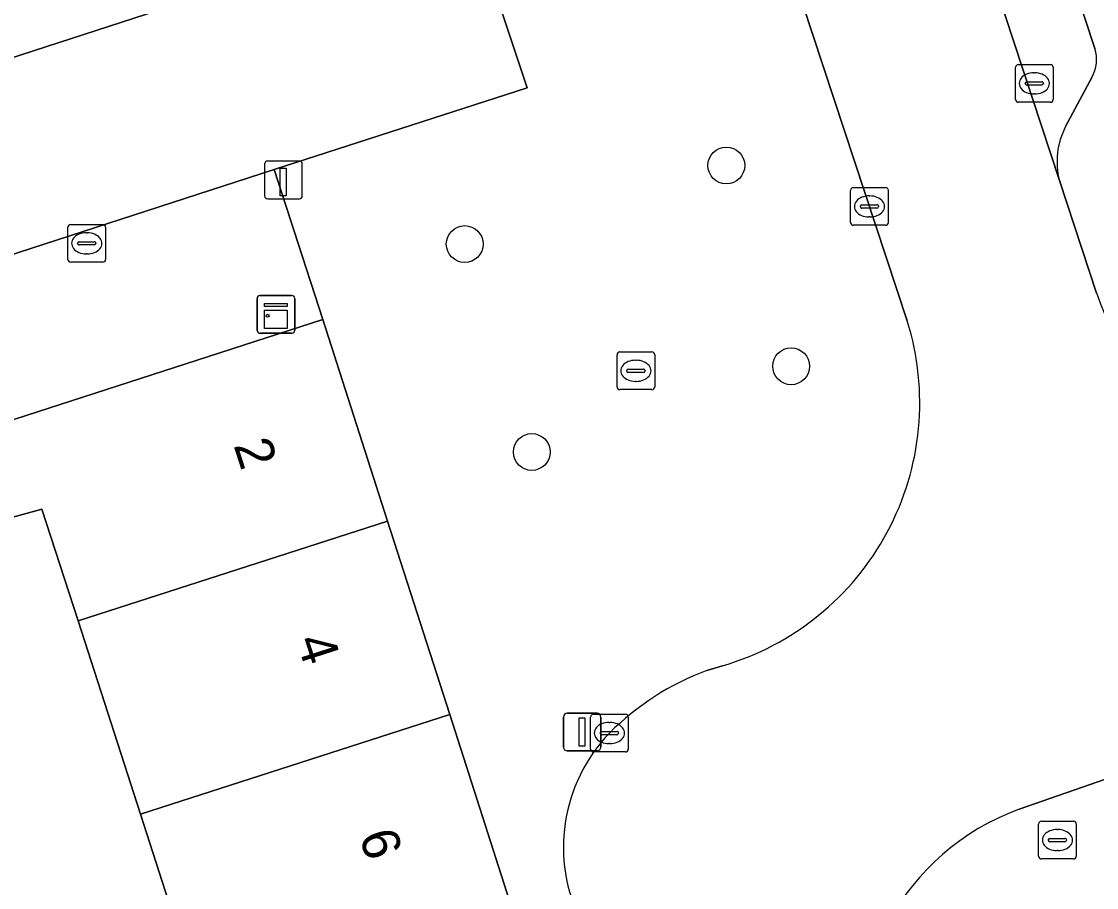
# Model space of a CAD drawing. Extents: x 159371 to 159986, y 382987 to 383597.
# Drawn here: x 159562.12 to 159590.67, y 383274.88 to 383297.86 of the extents above; entities that cross this region are included whole.
import ezdxf

# ---------------------------------------------------------------- set-up
doc = ezdxf.new("R2010")
doc.units = 0
for name, color, linetype in [('IMGEO_Boom', 7, 'Continuous'), ('IMGEO_Erf', 7, 'Continuous'), ('IMGEO_Kast', 7, 'Continuous'), ('IMGEO_Kolk', 7, 'Continuous'), ('IMGEO_Laadpaal', 7, 'Continuous'), ('IMGEO_Lichtmast', 7, 'Continuous'), ('IMGEO_Pand', 7, 'Continuous'), ('IMGEO_Pand_nummerreeks', 7, 'Continuous'), ('IMGEO_Parkeervlak_open', 7, 'Continuous'), ('IMGEO_Rijbaan_lokaal_open', 7, 'Continuous'), ('IMGEO_Rioolput', 7, 'Continuous'), ('IMGEO_Voetpad_open', 7, 'Continuous')]:
    doc.layers.add(name, color=color, linetype=linetype)

msp = doc.modelspace()

# ---------------------------------------------------------------- linework, layer by layer
at = {"layer": 'IMGEO_Boom'}
for centre in [(159580.837, 383294.038), (159573.891, 383291.953), (159582.558, 383288.709), (159575.673, 383286.434)]:
    msp.add_circle(centre, 0.489, dxfattribs=at)
at = {"layer": 'IMGEO_Erf'}
msp.add_lwpolyline([(159574, 383239.779), (159576.933, 383240.724), (159575.274, 383245.865), (159573.939, 383250), (159573.612, 383251.014), (159571.937, 383256.202), (159570.266, 383261.38), (159568.603, 383266.531), (159566.947, 383271.661), (159565.282, 383276.82), (159563.625, 383281.952), (159562.668, 383284.918), (159560.895, 383284.428)], dxfattribs=at)
at = {"layer": 'IMGEO_Kast'}
for p, q in [((159568.379, 383289.662), (159568.379, 383290.503)), ((159568.379, 383290.503), (159568.379, 383289.662)), ((159568.454, 383290.587), (159569.295, 383290.587)), ((159569.295, 383290.587), (159568.454, 383290.587)), ((159569.379, 383290.512), (159569.379, 383289.671)), ((159569.379, 383289.671), (159569.379, 383290.512)), ((159569.304, 383289.587), (159568.463, 383289.587)), ((159568.463, 383289.587), (159569.304, 383289.587))]:
    msp.add_line(p, q, dxfattribs=at)
for points in [[(159568.574, 383290.377), (159569.174, 383290.377), (159569.174, 383290.292), (159568.574, 383290.292), (159568.574, 383290.377)], [(159568.574, 383290.202), (159569.174, 383290.202), (159569.174, 383289.713), (159568.574, 383289.713), (159568.574, 383290.202)]]:
    msp.add_lwpolyline(points, dxfattribs=at)
msp.add_circle((159568.658, 383290.051), 0.0377, dxfattribs=at)
for centre, start, end in [((159568.457, 383290.509), 92.4484, 184.2845), ((159568.457, 383290.509), 92.4484, 184.2845), ((159569.301, 383290.509), 2.4484, 94.2845), ((159569.301, 383290.509), 2.4484, 94.2845), ((159568.457, 383289.665), 182.4484, 274.2845), ((159568.457, 383289.665), 182.4484, 274.2845), ((159569.301, 383289.665), 272.4484, 4.2845), ((159569.301, 383289.665), 272.4484, 4.2845)]:
    msp.add_arc(centre, 0.0779, start, end, dxfattribs=at)
at = {"layer": 'IMGEO_Kolk'}
for p, q in [((159588.589, 383296.717), (159589.441, 383296.717)), ((159588.514, 383295.791), (159588.514, 383296.643)), ((159589.002, 383296.497), (159589.027, 383296.497)), ((159589.515, 383296.643), (159589.515, 383295.791)), ((159588.773, 383296.211), (159588.773, 383296.223)), ((159589.211, 383296.174), (159588.813, 383296.174)), ((159588.816, 383296.26), (159589.214, 383296.26)), ((159589.257, 383296.223), (159589.257, 383296.211)), ((159589.025, 383295.937), (159589, 383295.937)), ((159589.441, 383295.717), (159588.589, 383295.717)), ((159584.137, 383292.525), (159584.137, 383293.377)), ((159584.212, 383293.451), (159585.064, 383293.451)), ((159585.138, 383293.377), (159585.138, 383292.525)), ((159584.439, 383292.994), (159584.837, 383292.994)), ((159584.625, 383293.231), (159584.65, 383293.231)), ((159584.396, 383292.945), (159584.396, 383292.957)), ((159584.834, 383292.908), (159584.436, 383292.908)), ((159584.88, 383292.957), (159584.88, 383292.945)), ((159563.355, 383291.546), (159563.355, 383292.398)), ((159563.43, 383292.472), (159564.282, 383292.472)), ((159564.356, 383292.398), (159564.356, 383291.546)), ((159585.064, 383292.451), (159584.212, 383292.451)), ((159584.648, 383292.671), (159584.623, 383292.671)), ((159563.843, 383292.252), (159563.868, 383292.252)), ((159563.614, 383291.966), (159563.614, 383291.978)), ((159564.052, 383291.929), (159563.654, 383291.929)), ((159563.657, 383292.015), (159564.055, 383292.015)), ((159564.098, 383291.978), (159564.098, 383291.966)), ((159563.866, 383291.692), (159563.841, 383291.692)), ((159564.282, 383291.472), (159563.43, 383291.472)), ((159577.935, 383288.163), (159577.935, 383289.015)), ((159578.01, 383289.089), (159578.862, 383289.089)), ((159578.936, 383289.015), (159578.936, 383288.163)), ((159578.423, 383288.869), (159578.448, 383288.869)), ((159578.194, 383288.583), (159578.194, 383288.595)), ((159578.632, 383288.546), (159578.234, 383288.546)), ((159578.237, 383288.632), (159578.635, 383288.632)), ((159578.678, 383288.595), (159578.678, 383288.583)), ((159578.446, 383288.309), (159578.421, 383288.309)), ((159578.862, 383288.089), (159578.01, 383288.089)), ((159577.232, 383278.549), (159577.232, 383279.401)), ((159577.307, 383279.475), (159578.159, 383279.475)), ((159578.233, 383279.401), (159578.233, 383278.549)), ((159577.491, 383278.969), (159577.491, 383278.981)), ((159577.534, 383279.018), (159577.932, 383279.018)), ((159577.72, 383279.255), (159577.745, 383279.255)), ((159577.975, 383278.981), (159577.975, 383278.969)), ((159577.929, 383278.932), (159577.531, 383278.932)), ((159577.743, 383278.695), (159577.718, 383278.695)), ((159578.159, 383278.475), (159577.307, 383278.475))]:
    msp.add_line(p, q, dxfattribs=at)
for points in [[(159588.589, 383296.717), (159589.441, 383296.717)], [(159588.514, 383295.791), (159588.514, 383296.643)], [(159589.515, 383296.643), (159589.515, 383295.791)], [(159589.441, 383295.717), (159588.589, 383295.717)], [(159584.137, 383292.525), (159584.137, 383293.377)], [(159584.212, 383293.451), (159585.064, 383293.451)], [(159585.138, 383293.377), (159585.138, 383292.525)], [(159563.355, 383291.546), (159563.355, 383292.398)], [(159563.43, 383292.472), (159564.282, 383292.472)], [(159564.356, 383292.398), (159564.356, 383291.546)], [(159585.064, 383292.451), (159584.212, 383292.451)], [(159564.282, 383291.472), (159563.43, 383291.472)], [(159577.935, 383288.163), (159577.935, 383289.015)], [(159578.01, 383289.089), (159578.862, 383289.089)], [(159578.936, 383289.015), (159578.936, 383288.163)], [(159578.862, 383288.089), (159578.01, 383288.089)], [(159577.232, 383278.549), (159577.232, 383279.401)], [(159577.307, 383279.475), (159578.159, 383279.475)], [(159578.233, 383279.401), (159578.233, 383278.549)], [(159578.159, 383278.475), (159577.307, 383278.475)]]:
    msp.add_lwpolyline(points, dxfattribs=at)
for centre, radius, start, end in [((159588.591, 383296.641), 0.0765, 91.552, 178.448), ((159588.591, 383296.641), 0.0765, 91.552, 178.448), ((159589.439, 383296.641), 0.0765, 1.552, 88.448), ((159589.439, 383296.641), 0.0765, 1.552, 88.448), ((159588.813, 383296.22), 0.0403, 85.8775, 175.7526), ((159588.81, 383296.21), 0.0366, 178.938, 274.7102), ((159589.214, 383296.217), 0.043, 264.8664, 352.4533), ((159589.218, 383296.222), 0.0386, 1.7309, 96.639), ((159588.591, 383295.793), 0.0765, 181.552, 268.448), ((159588.591, 383295.793), 0.0765, 181.552, 268.448), ((159589.439, 383295.793), 0.0765, 271.552, 358.448), ((159589.439, 383295.793), 0.0765, 271.552, 358.448), ((159584.214, 383293.375), 0.0765, 91.552, 178.448), ((159584.214, 383293.375), 0.0765, 91.552, 178.448), ((159585.062, 383293.375), 0.0765, 1.552, 88.448), ((159585.062, 383293.375), 0.0765, 1.552, 88.448), ((159584.436, 383292.954), 0.0403, 85.8775, 175.7526), ((159584.841, 383292.956), 0.0386, 1.7309, 96.639), ((159584.433, 383292.944), 0.0366, 178.938, 274.7102), ((159584.837, 383292.951), 0.043, 264.8664, 352.4533), ((159563.432, 383292.396), 0.0765, 91.552, 178.448), ((159563.432, 383292.396), 0.0765, 91.552, 178.448), ((159564.28, 383292.396), 0.0765, 1.552, 88.448), ((159564.28, 383292.396), 0.0765, 1.552, 88.448), ((159584.214, 383292.527), 0.0765, 181.552, 268.448), ((159584.214, 383292.527), 0.0765, 181.552, 268.448), ((159585.062, 383292.527), 0.0765, 271.552, 358.448), ((159585.062, 383292.527), 0.0765, 271.552, 358.448), ((159563.654, 383291.975), 0.0403, 85.8775, 175.7526), ((159563.651, 383291.965), 0.0366, 178.938, 274.7102), ((159564.055, 383291.972), 0.043, 264.8664, 352.4533), ((159564.059, 383291.977), 0.0386, 1.7309, 96.639), ((159563.432, 383291.548), 0.0765, 181.552, 268.448), ((159563.432, 383291.548), 0.0765, 181.552, 268.448), ((159564.28, 383291.548), 0.0765, 271.552, 358.448), ((159564.28, 383291.548), 0.0765, 271.552, 358.448), ((159578.012, 383289.013), 0.0765, 91.552, 178.448), ((159578.012, 383289.013), 0.0765, 91.552, 178.448), ((159578.86, 383289.013), 0.0765, 1.552, 88.448), ((159578.86, 383289.013), 0.0765, 1.552, 88.448), ((159578.234, 383288.592), 0.0403, 85.8775, 175.7526), ((159578.231, 383288.582), 0.0366, 178.938, 274.7102), ((159578.635, 383288.589), 0.043, 264.8664, 352.4533), ((159578.639, 383288.594), 0.0386, 1.7309, 96.639), ((159578.012, 383288.165), 0.0765, 181.552, 268.448), ((159578.012, 383288.165), 0.0765, 181.552, 268.448), ((159578.86, 383288.165), 0.0765, 271.552, 358.448), ((159578.86, 383288.165), 0.0765, 271.552, 358.448), ((159577.309, 383279.399), 0.0765, 91.552, 178.448), ((159577.309, 383279.399), 0.0765, 91.552, 178.448), ((159578.157, 383279.399), 0.0765, 1.552, 88.448), ((159578.157, 383279.399), 0.0765, 1.552, 88.448), ((159577.531, 383278.978), 0.0403, 85.8775, 175.7526), ((159577.936, 383278.98), 0.0386, 1.7309, 96.639), ((159577.528, 383278.968), 0.0366, 178.938, 274.7102), ((159577.932, 383278.975), 0.043, 264.8664, 352.4533), ((159577.309, 383278.551), 0.0765, 181.552, 268.448), ((159577.309, 383278.551), 0.0765, 181.552, 268.448), ((159578.157, 383278.551), 0.0765, 271.552, 358.448), ((159578.157, 383278.551), 0.0765, 271.552, 358.448)]:
    msp.add_arc(centre, radius, start, end, dxfattribs=at)
for centre, major_axis, ratio, start_param, end_param in [((159589.001, 383296.217), (-0.387, 0.002), 0.722429, 4.712389, 7.853982), ((159589.026, 383296.217), (-0.39, 0.002), 0.717154, 1.570796, 4.712389), ((159584.624, 383292.951), (-0.387, 0.002), 0.722429, 4.712389, 7.853982), ((159584.649, 383292.951), (-0.39, 0.002), 0.717154, 1.570796, 4.712389), ((159563.842, 383291.972), (-0.387, 0.002), 0.722429, 4.712389, 7.853982), ((159563.867, 383291.972), (-0.39, 0.002), 0.717154, 1.570796, 4.712389), ((159578.422, 383288.589), (-0.387, 0.002), 0.722429, 4.712389, 7.853982), ((159578.447, 383288.589), (-0.39, 0.002), 0.717154, 1.570796, 4.712389), ((159577.719, 383278.975), (-0.387, 0.002), 0.722429, 4.712389, 7.853982), ((159577.744, 383278.975), (-0.39, 0.002), 0.717154, 1.570796, 4.712389)]:
    msp.add_ellipse(centre, major_axis=major_axis, ratio=ratio, start_param=start_param, end_param=end_param, dxfattribs=at)
at = {"layer": 'IMGEO_Laadpaal'}
for p, q in [((159569.495, 383294.157), (159568.654, 383294.157)), ((159569.495, 383294.157), (159568.654, 383294.157)), ((159568.579, 383294.073), (159568.579, 383293.232)), ((159568.579, 383294.073), (159568.579, 383293.232)), ((159569.579, 383293.241), (159569.579, 383294.082)), ((159569.579, 383293.241), (159569.579, 383294.082)), ((159568.663, 383293.157), (159569.504, 383293.157)), ((159568.663, 383293.157), (159569.504, 383293.157))]:
    msp.add_line(p, q, dxfattribs=at)
msp.add_lwpolyline([(159568.994, 383293.97), (159569.154, 383293.97), (159569.154, 383293.237), (159568.994, 383293.237), (159568.994, 383293.97)], dxfattribs=at)
for centre, start, end in [((159568.657, 383294.079), 92.4484, 184.2845), ((159568.657, 383294.079), 92.4484, 184.2845), ((159569.501, 383294.079), 2.4484, 94.2845), ((159569.501, 383294.079), 2.4484, 94.2845), ((159568.657, 383293.235), 182.4484, 274.2845), ((159568.657, 383293.235), 182.4484, 274.2845), ((159569.501, 383293.235), 272.4484, 4.2845), ((159569.501, 383293.235), 272.4484, 4.2845)]:
    msp.add_arc(centre, 0.0779, start, end, dxfattribs=at)
at = {"layer": 'IMGEO_Lichtmast'}
for p, q in [((159576.514, 383278.601), (159576.514, 383279.401)), ((159576.514, 383279.401), (159576.514, 383278.601)), ((159576.614, 383279.501), (159577.404, 383279.501)), ((159577.404, 383279.501), (159576.614, 383279.501)), ((159577.504, 383279.401), (159577.504, 383278.601)), ((159577.504, 383278.601), (159577.504, 383279.401)), ((159577.404, 383278.501), (159576.614, 383278.501)), ((159576.614, 383278.501), (159577.404, 383278.501))]:
    msp.add_line(p, q, dxfattribs=at)
msp.add_lwpolyline([(159576.934, 383279.376), (159577.084, 383279.376), (159577.084, 383278.626), (159576.934, 383278.626), (159576.934, 383279.376)], dxfattribs=at)
for centre, start, end in [((159576.614, 383279.401), 90, 180), ((159576.614, 383279.401), 90, 180), ((159577.404, 383279.401), 0, 90), ((159577.404, 383279.401), 360, 90), ((159576.614, 383278.601), 180, 270), ((159576.614, 383278.601), 180, 270), ((159577.404, 383278.601), 270, 0), ((159577.404, 383278.601), 270, 0)]:
    msp.add_arc(centre, 0.1, start, end, dxfattribs=at)
at = {"layer": 'IMGEO_Pand'}
for points in [[(159563.625, 383281.952), (159571.843, 383284.598), (159570.124, 383289.948), (159561.945, 383287.307), (159560.137, 383286.727), (159560.895, 383284.428), (159562.668, 383284.918)], [(159563.625, 383281.952), (159565.282, 383276.82), (159573.492, 383279.466), (159571.843, 383284.598)], [(159566.947, 383271.661), (159575.151, 383274.304), (159573.492, 383279.466), (159565.282, 383276.82)]]:
    msp.add_lwpolyline(points, close=True, dxfattribs=at)
at = {"layer": 'IMGEO_Parkeervlak_open'}
for points in [[(159548.98, 383417.076), (159565.882, 383365.966), (159567.018, 383362.457), (159577.211, 383331.524), (159578.358, 383328.035), (159589.681, 383293.637)], [(159590.619, 383297.142), (159551.811, 383414.828)], [(159576.008, 383301.124), (159577.937, 383301.725), (159577.82, 383302.082), (159554.057, 383294.368), (159555.605, 383289.642), (159568.834, 383293.928), (159575.546, 383296.103), (159574.713, 383298.601)], [(159589.846, 383295.075), (159590.537, 383296.377)]]:
    msp.add_lwpolyline(points, dxfattribs=at)
for centre, radius, start, end in [((159589.727, 383296.851), 0.939, 329.6909, 18.0728), ((159591.619, 383294.143), 2.003, 152.2707, 194.638)]:
    msp.add_arc(centre, radius, start, end, dxfattribs=at)
at = {"layer": 'IMGEO_Rijbaan_lokaal_open'}
for points in [[(159590.665, 383290.654), (159589.681, 383293.637), (159578.358, 383328.035), (159574.888, 383326.906), (159579.969, 383311.833), (159580.004, 383311.729)], [(159579.223, 383309.377), (159581.731, 383301.756), (159585.641, 383289.914)], [(159588.61, 383276.954), (159595.694, 383279.416), (159595.831, 383279.464), (159630.111, 383291.458), (159634.336, 383292.929), (159635.287, 383293.248)], [(159580.733, 383280.762), (159580.321, 383280.639)]]:
    msp.add_lwpolyline(points, dxfattribs=at)
msp.add_lwpolyline([(159577.82, 383302.082), (159575.958, 383307.741), (159572.877, 383306.719), (159544.818, 383297.679), (159546.61, 383292.003), (159551.485, 383293.583), (159554.057, 383294.368)], close=True, dxfattribs=at)
for centre, radius, start, end in [((159596.639, 383292.667), 6.304, 198.6205, 284.2909), ((159578.704, 383287.742), 7.269, 286.2109, 17.3819), ((159582.878, 383273.818), 7.285, 110.5479, 134.9315), ((159580.896, 383275.939), 4.384, 136.1765, 206.8346), ((159590.818, 383270.893), 6.451, 110.0178, 193.0148)]:
    msp.add_arc(centre, radius, start, end, dxfattribs=at)
at = {"layer": 'IMGEO_Rioolput'}
for p, q in [((159589.127, 383275.709), (159589.127, 383276.561)), ((159589.202, 383276.635), (159590.054, 383276.635)), ((159589.615, 383276.415), (159589.64, 383276.415)), ((159590.128, 383276.561), (159590.128, 383275.709)), ((159589.386, 383276.129), (159589.386, 383276.141)), ((159589.429, 383276.178), (159589.827, 383276.178)), ((159589.87, 383276.141), (159589.87, 383276.129)), ((159589.824, 383276.092), (159589.426, 383276.092)), ((159589.638, 383275.855), (159589.613, 383275.855)), ((159590.054, 383275.635), (159589.202, 383275.635))]:
    msp.add_line(p, q, dxfattribs=at)
for points in [[(159589.127, 383275.709), (159589.127, 383276.561)], [(159589.202, 383276.635), (159590.054, 383276.635)], [(159590.128, 383276.561), (159590.128, 383275.709)], [(159590.054, 383275.635), (159589.202, 383275.635)]]:
    msp.add_lwpolyline(points, dxfattribs=at)
for centre, radius, start, end in [((159589.204, 383276.559), 0.0765, 91.552, 178.448), ((159589.204, 383276.559), 0.0765, 91.552, 178.448), ((159590.052, 383276.559), 0.0765, 1.552, 88.448), ((159590.052, 383276.559), 0.0765, 1.552, 88.448), ((159589.426, 383276.138), 0.0403, 85.8775, 175.7526), ((159589.423, 383276.128), 0.0366, 178.938, 274.7102), ((159589.827, 383276.135), 0.043, 264.8664, 352.4533), ((159589.831, 383276.14), 0.0386, 1.7309, 96.639), ((159589.204, 383275.711), 0.0765, 181.552, 268.448), ((159589.204, 383275.711), 0.0765, 181.552, 268.448), ((159590.052, 383275.711), 0.0765, 271.552, 358.448), ((159590.052, 383275.711), 0.0765, 271.552, 358.448)]:
    msp.add_arc(centre, radius, start, end, dxfattribs=at)
for centre, major_axis, ratio, start_param, end_param in [((159589.614, 383276.135), (-0.387, 0.002), 0.722429, 4.712389, 7.853982), ((159589.639, 383276.135), (-0.39, 0.002), 0.717154, 1.570796, 4.712389)]:
    msp.add_ellipse(centre, major_axis=major_axis, ratio=ratio, start_param=start_param, end_param=end_param, dxfattribs=at)
at = {"layer": 'IMGEO_Voetpad_open'}
for points in [[(159551.811, 383414.828), (159590.619, 383297.142)], [(159585.641, 383289.914), (159581.731, 383301.756), (159580.597, 383301.394), (159577.937, 383301.725), (159576.008, 383301.124)], [(159574.713, 383298.601), (159575.546, 383296.103), (159568.834, 383293.928), (159570.124, 383289.948), (159571.843, 383284.598), (159573.492, 383279.466), (159575.151, 383274.304), (159576.801, 383269.171), (159578.456, 383264.019), (159580.121, 383258.838), (159581.789, 383253.648), (159582.961, 383250), (159583.444, 383248.497), (159585.097, 383243.354), (159586.752, 383238.201), (159588.402, 383233.069), (159590.116, 383227.736), (159591.966, 383222.185), (159592.24, 383219.664)], [(159590.537, 383296.377), (159589.846, 383295.075)], [(159519.728, 383280.725), (159529.246, 383283.829), (159531.284, 383283.727), (159532.782, 383283.653), (159535.63, 383283.511), (159541.415, 383283.2), (159549.658, 383282.757), (159550.299, 383282.723), (159551.732, 383282.634), (159551.828, 383284.03), (159560.137, 383286.727), (159561.945, 383287.307), (159570.124, 383289.948), (159568.834, 383293.928), (159555.605, 383289.642), (159554.057, 383294.368), (159551.485, 383293.583), (159546.61, 383292.003), (159543.208, 383290.901), (159507.852, 383279.443)], [(159589.681, 383293.637), (159590.665, 383290.654)], [(159580.321, 383280.639), (159580.733, 383280.762)], [(159595.831, 383279.464), (159595.694, 383279.416), (159588.61, 383276.954)]]:
    msp.add_lwpolyline(points, dxfattribs=at)
for centre, radius, start, end in [((159589.727, 383296.851), 0.939, 329.6909, 18.0728), ((159591.619, 383294.143), 2.003, 152.2707, 194.638), ((159596.639, 383292.667), 6.304, 198.6205, 284.2909), ((159578.704, 383287.742), 7.269, 286.2109, 17.3819), ((159582.878, 383273.818), 7.285, 110.5479, 134.9315), ((159580.896, 383275.939), 4.384, 136.1765, 206.8346), ((159590.818, 383270.893), 6.451, 110.0178, 193.0148)]:
    msp.add_arc(centre, radius, start, end, dxfattribs=at)

# ---------------------------------------------------------------- texts
at = {"layer": 'IMGEO_Pand_nummerreeks'}
for s, p in [('2', (159567.75, 383286.617)), ('4', (159569.416, 383281.43)), ('6', (159571.082, 383276.246))]:
    msp.add_text(s, height=1, rotation=287.815, dxfattribs=at).set_placement(p)

doc.saveas('drawing.dxf')
